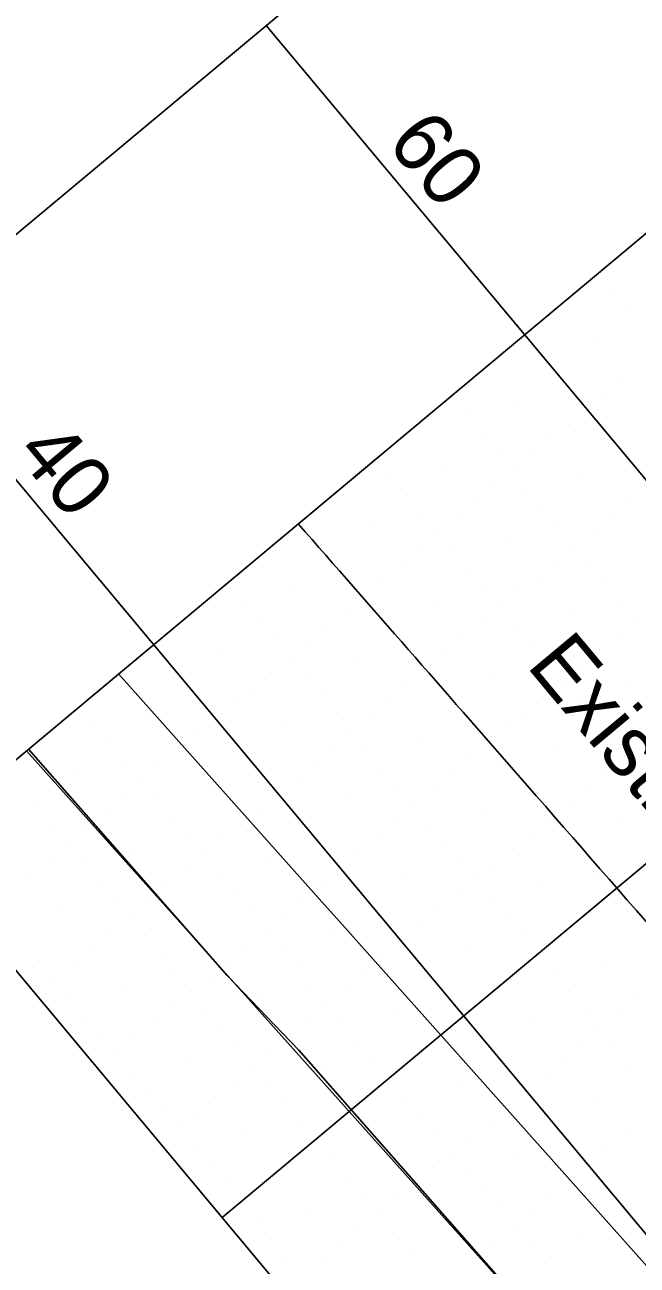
# Model space of a CAD drawing. Extents: x 2042995 to 2043795, y 305365 to 306249.
# Drawn here: x 2043127.8 to 2043153.1, y 305986.9 to 306038.2 of the extents above; entities that cross this region are included whole.
import ezdxf

# ---------------------------------------------------------------- set-up
doc = ezdxf.new("R2010")
doc.units = 0
for name, color, linetype in [('BR_BORDER LINES', 7, 'Continuous'), ('BR_CONCRETE', 7, 'Continuous'), ('BR_EXIST_GROUND_CL', 7, 'Continuous'), ('BR_EXIST_GROUND_LT', 7, 'Continuous'), ('BR_EXIST_GROUND_RT', 7, 'Continuous'), ('BR_GRID DOTS', 7, 'Continuous'), ('BR_GRID LINES', 7, 'Continuous'), ('BR_TEXT', 7, 'Continuous')]:
    doc.layers.add(name, color=color, linetype=linetype)

msp = doc.modelspace()

# ---------------------------------------------------------------- linework, layer by layer
at = {"layer": 'BR_BORDER LINES'}
for p, q in [((2043026.498, 305945.211), (2043348.857, 306214.443)), ((2043194.523, 306063.829), (2043041.019, 305935.624)), ((2043123.144, 306004.214), (2043200.067, 305912.112))]:
    msp.add_line(p, q, dxfattribs=at)
at = {"layer": 'BR_CONCRETE'}
msp.add_spline([(2043139.109, 306017.548), (2043148.199, 306007.16), (2043160.233, 305993.368), (2043172.245, 305979.557), (2043184.234, 305965.727), (2043196.201, 305951.879), (2043208.145, 305938.012), (2043220.067, 305924.126), (2043231.966, 305910.221), (2043243.843, 305896.297), (2043255.698, 305882.355), (2043267.529, 305868.394), (2043279.339, 305854.414), (2043291.126, 305840.415), (2043302.89, 305826.398), (2043314.632, 305812.361), (2043326.352, 305798.306), (2043338.049, 305784.233), (2043349.724, 305770.14), (2043361.376, 305756.029), (2043373.005, 305741.899), (2043384.613, 305727.75), (2043396.197, 305713.582), (2043407.76, 305699.396), (2043419.299, 305685.191), (2043430.817, 305670.967), (2043442.311, 305656.724), (2043453.784, 305642.463), (2043465.234, 305628.182), (2043476.661, 305613.883), (2043488.066, 305599.566), (2043499.448, 305585.229), (2043510.808, 305570.874), (2043522.146, 305556.5), (2043533.461, 305542.107), (2043544.753, 305527.695), (2043547.219, 305524.543)], degree=3, dxfattribs=at)
at = {"layer": 'BR_EXIST_GROUND_CL'}
msp.add_lwpolyline([(2043131.677, 306011.341), (2043140.193, 306001.792), (2043140.699, 306001.23), (2043156.38, 305983.649), (2043157.081, 305982.859), (2043172.95, 305964.927), (2043173.594, 305964.202), (2043189.52, 305946.204), (2043190.108, 305945.543), (2043206.09, 305927.482)], dxfattribs=at)
at = {"layer": 'BR_EXIST_GROUND_LT'}
msp.add_lwpolyline([(2043127.956, 306008.234), (2043136.17, 305998.877), (2043139.136, 305995.79), (2043151.989, 305981.161), (2043154.962, 305977.692), (2043168.609, 305962.472), (2043171.467, 305959.143), (2043185.235, 305943.789), (2043187.984, 305940.592), (2043201.866, 305925.112), (2043204.513, 305922.037), (2043218.502, 305906.439), (2043218.632, 305906.288), (2043219.569, 305905.47), (2043220.034, 305904.951), (2043224.372, 305899.652), (2043230.892, 305893.533)], dxfattribs=at)
at = {"layer": 'BR_EXIST_GROUND_RT'}
msp.add_lwpolyline([(2043127.871, 306008.162), (2043135.626, 305999.492), (2043140.757, 305993.755), (2043152.231, 305980.926), (2043152.788, 305980.304), (2043164.384, 305967.114), (2043169.234, 305961.496), (2043181.072, 305948.031), (2043185.685, 305942.691), (2043197.744, 305928.975)], dxfattribs=at)
at = {"layer": 'BR_GRID DOTS'}
for p, q in [((2043152.183, 306027.164), (2043152.183, 306027.164)), ((2043152.824, 306026.397), (2043152.824, 306026.397)), ((2043151.289, 306025.115), (2043151.289, 306025.115)), ((2043152.571, 306023.58), (2043152.571, 306023.58)), ((2043151.803, 306022.939), (2043151.803, 306022.939)), ((2043148.219, 306022.551), (2043148.219, 306022.551)), ((2043146.043, 306022.036), (2043146.043, 306022.036)), ((2043151.036, 306022.298), (2043151.036, 306022.298)), ((2043150.268, 306021.657), (2043150.268, 306021.657)), ((2043146.684, 306021.269), (2043146.684, 306021.269)), ((2043149.501, 306021.016), (2043149.501, 306021.016)), ((2043147.325, 306020.501), (2043147.325, 306020.501)), ((2043148.733, 306020.375), (2043148.733, 306020.375)), ((2043145.149, 306019.987), (2043145.149, 306019.987)), ((2043142.973, 306019.472), (2043142.973, 306019.472)), ((2043147.966, 306019.734), (2043147.966, 306019.734)), ((2043150.783, 306019.481), (2043150.783, 306019.481)), ((2043147.198, 306019.093), (2043147.198, 306019.093)), ((2043148.607, 306018.966), (2043148.607, 306018.966)), ((2043143.614, 306018.705), (2043143.614, 306018.705)), ((2043146.431, 306018.452), (2043146.431, 306018.452)), ((2043152.832, 306018.587), (2043152.832, 306018.587)), ((2043144.255, 306017.937), (2043144.255, 306017.937)), ((2043145.663, 306017.811), (2043145.663, 306017.811)), ((2043149.248, 306018.199), (2043149.248, 306018.199)), ((2043152.065, 306017.946), (2043152.065, 306017.946)), ((2043142.079, 306017.422), (2043142.079, 306017.422)), ((2043149.889, 306017.431), (2043149.889, 306017.431)), ((2043151.297, 306017.305), (2043151.297, 306017.305)), ((2043139.903, 306016.908), (2043139.903, 306016.908)), ((2043144.896, 306017.17), (2043144.896, 306017.17)), ((2043147.713, 306016.917), (2043147.713, 306016.917)), ((2043144.128, 306016.528), (2043144.128, 306016.528)), ((2043145.537, 306016.402), (2043145.537, 306016.402)), ((2043150.53, 306016.664), (2043150.53, 306016.664)), ((2043140.544, 306016.14), (2043140.544, 306016.14)), ((2043143.361, 306015.887), (2043143.361, 306015.887)), ((2043149.762, 306016.023), (2043149.762, 306016.023)), ((2043151.171, 306015.896), (2043151.171, 306015.896)), ((2043141.185, 306015.373), (2043141.185, 306015.373)), ((2043142.593, 306015.246), (2043142.593, 306015.246)), ((2043146.178, 306015.634), (2043146.178, 306015.634)), ((2043148.995, 306015.381), (2043148.995, 306015.381)), ((2043139.009, 306014.858), (2043139.009, 306014.858)), ((2043146.819, 306014.867), (2043146.819, 306014.867)), ((2043148.227, 306014.74), (2043148.227, 306014.74)), ((2043151.812, 306015.128), (2043151.812, 306015.128)), ((2043136.832, 306014.344), (2043136.832, 306014.344)), ((2043141.826, 306014.605), (2043141.826, 306014.605)), ((2043144.643, 306014.352), (2043144.643, 306014.352)), ((2043152.453, 306014.361), (2043152.453, 306014.361)), ((2043141.058, 306013.964), (2043141.058, 306013.964)), ((2043142.467, 306013.838), (2043142.467, 306013.838)), ((2043147.46, 306014.099), (2043147.46, 306014.099)), ((2043150.277, 306013.846), (2043150.277, 306013.846)), ((2043137.474, 306013.576), (2043137.474, 306013.576)), ((2043140.291, 306013.323), (2043140.291, 306013.323)), ((2043146.692, 306013.458), (2043146.692, 306013.458)), ((2043148.101, 306013.332), (2043148.101, 306013.332)), ((2043153.094, 306013.593), (2043153.094, 306013.593)), ((2043138.115, 306012.809), (2043138.115, 306012.809)), ((2043139.523, 306012.682), (2043139.523, 306012.682)), ((2043143.108, 306013.07), (2043143.108, 306013.07)), ((2043145.925, 306012.817), (2043145.925, 306012.817)), ((2043152.326, 306012.952), (2043152.326, 306012.952)), ((2043135.938, 306012.294), (2043135.938, 306012.294)), ((2043143.749, 306012.303), (2043143.749, 306012.303)), ((2043145.157, 306012.176), (2043145.157, 306012.176)), ((2043148.742, 306012.564), (2043148.742, 306012.564)), ((2043151.559, 306012.311), (2043151.559, 306012.311)), ((2043138.756, 306012.041), (2043138.756, 306012.041)), ((2043141.573, 306011.788), (2043141.573, 306011.788)), ((2043149.383, 306011.797), (2043149.383, 306011.797)), ((2043150.791, 306011.67), (2043150.791, 306011.67)), ((2043137.988, 306011.4), (2043137.988, 306011.4)), ((2043139.397, 306011.274), (2043139.397, 306011.274)), ((2043144.39, 306011.535), (2043144.39, 306011.535)), ((2043147.207, 306011.282), (2043147.207, 306011.282)), ((2043137.221, 306010.759), (2043137.221, 306010.759)), ((2043143.622, 306010.894), (2043143.622, 306010.894)), ((2043145.031, 306010.768), (2043145.031, 306010.768)), ((2043150.024, 306011.029), (2043150.024, 306011.029)), ((2043152.841, 306010.776), (2043152.841, 306010.776)), ((2043136.453, 306010.118), (2043136.453, 306010.118)), ((2043140.038, 306010.506), (2043140.038, 306010.506)), ((2043142.855, 306010.253), (2043142.855, 306010.253)), ((2043149.256, 306010.388), (2043149.256, 306010.388)), ((2043150.665, 306010.262), (2043150.665, 306010.262)), ((2043132.868, 306009.73), (2043132.868, 306009.73)), ((2043140.679, 306009.739), (2043140.679, 306009.739)), ((2043142.087, 306009.612), (2043142.087, 306009.612)), ((2043145.672, 306010), (2043145.672, 306010)), ((2043148.489, 306009.747), (2043148.489, 306009.747)), ((2043130.692, 306009.216), (2043130.692, 306009.216)), ((2043135.685, 306009.477), (2043135.685, 306009.477)), ((2043138.503, 306009.224), (2043138.503, 306009.224)), ((2043146.313, 306009.233), (2043146.313, 306009.233)), ((2043147.721, 306009.106), (2043147.721, 306009.106)), ((2043151.306, 306009.494), (2043151.306, 306009.494)), ((2043134.918, 306008.836), (2043134.918, 306008.836)), ((2043141.32, 306008.971), (2043141.32, 306008.971)), ((2043144.137, 306008.718), (2043144.137, 306008.718)), ((2043151.947, 306008.727), (2043151.947, 306008.727)), ((2043131.333, 306008.448), (2043131.333, 306008.448)), ((2043134.15, 306008.195), (2043134.15, 306008.195)), ((2043140.552, 306008.33), (2043140.552, 306008.33)), ((2043141.961, 306008.204), (2043141.961, 306008.204)), ((2043146.954, 306008.465), (2043146.954, 306008.465)), ((2043149.771, 306008.212), (2043149.771, 306008.212)), ((2043131.974, 306007.681), (2043131.974, 306007.681)), ((2043133.383, 306007.554), (2043133.383, 306007.554)), ((2043139.785, 306007.689), (2043139.785, 306007.689)), ((2043146.186, 306007.824), (2043146.186, 306007.824)), ((2043147.595, 306007.698), (2043147.595, 306007.698)), ((2043152.588, 306007.959), (2043152.588, 306007.959)), ((2043129.798, 306007.166), (2043129.798, 306007.166)), ((2043139.017, 306007.048), (2043139.017, 306007.048)), ((2043142.602, 306007.436), (2043142.602, 306007.436)), ((2043145.419, 306007.183), (2043145.419, 306007.183)), ((2043151.821, 306007.318), (2043151.821, 306007.318)), ((2043132.615, 306006.913), (2043132.615, 306006.913)), ((2043135.433, 306006.66), (2043135.433, 306006.66)), ((2043143.243, 306006.669), (2043143.243, 306006.669)), ((2043144.651, 306006.542), (2043144.651, 306006.542)), ((2043148.236, 306006.93), (2043148.236, 306006.93)), ((2043151.053, 306006.677), (2043151.053, 306006.677)), ((2043131.848, 306006.272), (2043131.848, 306006.272)), ((2043133.256, 306006.146), (2043133.256, 306006.146)), ((2043138.25, 306006.407), (2043138.25, 306006.407)), ((2043141.067, 306006.154), (2043141.067, 306006.154)), ((2043148.877, 306006.163), (2043148.877, 306006.163)), ((2043150.285, 306006.036), (2043150.285, 306006.036)), ((2043128.263, 306005.884), (2043128.263, 306005.884)), ((2043131.08, 306005.631), (2043131.08, 306005.631)), ((2043137.482, 306005.766), (2043137.482, 306005.766)), ((2043143.884, 306005.901), (2043143.884, 306005.901)), ((2043146.701, 306005.648), (2043146.701, 306005.648)), ((2043128.904, 306005.117), (2043128.904, 306005.117)), ((2043130.313, 306004.99), (2043130.313, 306004.99)), ((2043133.897, 306005.378), (2043133.897, 306005.378)), ((2043136.715, 306005.125), (2043136.715, 306005.125)), ((2043143.116, 306005.26), (2043143.116, 306005.26)), ((2043144.525, 306005.134), (2043144.525, 306005.134)), ((2043149.518, 306005.395), (2043149.518, 306005.395)), ((2043152.335, 306005.142), (2043152.335, 306005.142)), ((2043134.538, 306004.611), (2043134.538, 306004.611)), ((2043135.947, 306004.484), (2043135.947, 306004.484)), ((2043142.349, 306004.619), (2043142.349, 306004.619)), ((2043148.75, 306004.754), (2043148.75, 306004.754)), ((2043150.159, 306004.628), (2043150.159, 306004.628)), ((2043129.545, 306004.349), (2043129.545, 306004.349)), ((2043132.362, 306004.096), (2043132.362, 306004.096)), ((2043141.581, 306003.978), (2043141.581, 306003.978)), ((2043145.166, 306004.366), (2043145.166, 306004.366)), ((2043147.983, 306004.113), (2043147.983, 306004.113)), ((2043128.778, 306003.708), (2043128.778, 306003.708)), ((2043130.186, 306003.581), (2043130.186, 306003.581)), ((2043135.18, 306003.843), (2043135.18, 306003.843)), ((2043137.997, 306003.59), (2043137.997, 306003.59)), ((2043145.807, 306003.599), (2043145.807, 306003.599)), ((2043147.215, 306003.472), (2043147.215, 306003.472)), ((2043150.8, 306003.86), (2043150.8, 306003.86)), ((2043128.01, 306003.067), (2043128.01, 306003.067)), ((2043134.412, 306003.202), (2043134.412, 306003.202)), ((2043135.821, 306003.075), (2043135.821, 306003.075)), ((2043140.814, 306003.337), (2043140.814, 306003.337)), ((2043143.631, 306003.084), (2043143.631, 306003.084)), ((2043151.441, 306003.093), (2043151.441, 306003.093)), ((2043130.827, 306002.814), (2043130.827, 306002.814)), ((2043133.644, 306002.561), (2043133.644, 306002.561)), ((2043140.046, 306002.696), (2043140.046, 306002.696)), ((2043146.448, 306002.831), (2043146.448, 306002.831)), ((2043149.265, 306002.578), (2043149.265, 306002.578)), ((2043131.468, 306002.046), (2043131.468, 306002.046)), ((2043132.877, 306001.92), (2043132.877, 306001.92)), ((2043136.462, 306002.308), (2043136.462, 306002.308)), ((2043139.279, 306002.055), (2043139.279, 306002.055)), ((2043145.68, 306002.19), (2043145.68, 306002.19)), ((2043147.089, 306002.064), (2043147.089, 306002.064)), ((2043129.292, 306001.532), (2043129.292, 306001.532)), ((2043137.103, 306001.54), (2043137.103, 306001.54)), ((2043138.511, 306001.414), (2043138.511, 306001.414)), ((2043144.913, 306001.549), (2043144.913, 306001.549)), ((2043152.723, 306001.558), (2043152.723, 306001.558)), ((2043132.109, 306001.279), (2043132.109, 306001.279)), ((2043134.927, 306001.026), (2043134.927, 306001.026)), ((2043144.145, 306000.908), (2043144.145, 306000.908)), ((2043147.73, 306001.296), (2043147.73, 306001.296)), ((2043131.342, 306000.638), (2043131.342, 306000.638)), ((2043132.75, 306000.511), (2043132.75, 306000.511)), ((2043137.744, 306000.773), (2043137.744, 306000.773)), ((2043140.561, 306000.52), (2043140.561, 306000.52)), ((2043148.371, 306000.529), (2043148.371, 306000.529)), ((2043130.574, 305999.997), (2043130.574, 305999.997)), ((2043136.976, 306000.132), (2043136.976, 306000.132)), ((2043138.385, 306000.005), (2043138.385, 306000.005)), ((2043143.378, 306000.267), (2043143.378, 306000.267)), ((2043146.195, 306000.014), (2043146.195, 306000.014)), ((2043128.398, 305999.482), (2043128.398, 305999.482)), ((2043129.807, 305999.356), (2043129.807, 305999.356)), ((2043133.391, 305999.744), (2043133.391, 305999.744)), ((2043136.209, 305999.491), (2043136.209, 305999.491)), ((2043142.61, 305999.626), (2043142.61, 305999.626)), ((2043151.829, 305999.508), (2043151.829, 305999.508)), ((2043134.033, 305998.976), (2043134.033, 305998.976)), ((2043135.441, 305998.85), (2043135.441, 305998.85)), ((2043139.026, 305999.238), (2043139.026, 305999.238)), ((2043141.843, 305998.985), (2043141.843, 305998.985)), ((2043149.653, 305998.993), (2043149.653, 305998.993)), ((2043129.039, 305998.715), (2043129.039, 305998.715)), ((2043131.856, 305998.462), (2043131.856, 305998.462)), ((2043139.667, 305998.47), (2043139.667, 305998.47)), ((2043141.075, 305998.344), (2043141.075, 305998.344)), ((2043128.272, 305998.074), (2043128.272, 305998.074)), ((2043129.68, 305997.947), (2043129.68, 305997.947)), ((2043134.674, 305998.209), (2043134.674, 305998.209)), ((2043137.491, 305997.956), (2043137.491, 305997.956)), ((2043150.294, 305998.226), (2043150.294, 305998.226)), ((2043153.111, 305997.973), (2043153.111, 305997.973)), ((2043133.906, 305997.568), (2043133.906, 305997.568)), ((2043135.315, 305997.441), (2043135.315, 305997.441)), ((2043140.308, 305997.703), (2043140.308, 305997.703)), ((2043143.125, 305997.45), (2043143.125, 305997.45)), ((2043150.935, 305997.458), (2043150.935, 305997.458)), ((2043152.344, 305997.332), (2043152.344, 305997.332)), ((2043130.321, 305997.18), (2043130.321, 305997.18)), ((2043133.139, 305996.927), (2043133.139, 305996.927)), ((2043139.54, 305997.062), (2043139.54, 305997.062)), ((2043140.949, 305996.935), (2043140.949, 305996.935)), ((2043148.759, 305996.944), (2043148.759, 305996.944)), ((2043130.962, 305996.412), (2043130.962, 305996.412)), ((2043132.371, 305996.286), (2043132.371, 305996.286)), ((2043135.956, 305996.674), (2043135.956, 305996.674)), ((2043138.773, 305996.421), (2043138.773, 305996.421)), ((2043151.576, 305996.691), (2043151.576, 305996.691)), ((2043136.597, 305995.906), (2043136.597, 305995.906)), ((2043138.005, 305995.78), (2043138.005, 305995.78)), ((2043141.59, 305996.168), (2043141.59, 305996.168)), ((2043150.809, 305996.05), (2043150.809, 305996.05)), ((2043152.217, 305995.923), (2043152.217, 305995.923)), ((2043131.603, 305995.645), (2043131.603, 305995.645)), ((2043134.421, 305995.392), (2043134.421, 305995.392)), ((2043142.231, 305995.4), (2043142.231, 305995.4)), ((2043150.041, 305995.409), (2043150.041, 305995.409)), ((2043130.836, 305995.004), (2043130.836, 305995.004)), ((2043132.244, 305994.877), (2043132.244, 305994.877)), ((2043137.238, 305995.139), (2043137.238, 305995.139)), ((2043140.055, 305994.886), (2043140.055, 305994.886)), ((2043149.274, 305994.768), (2043149.274, 305994.768)), ((2043152.858, 305995.156), (2043152.858, 305995.156)), ((2043136.47, 305994.498), (2043136.47, 305994.498)), ((2043137.879, 305994.371), (2043137.879, 305994.371)), ((2043145.689, 305994.38), (2043145.689, 305994.38)), ((2043132.886, 305994.11), (2043132.886, 305994.11)), ((2043135.703, 305993.857), (2043135.703, 305993.857)), ((2043143.513, 305993.865), (2043143.513, 305993.865)), ((2043148.506, 305994.127), (2043148.506, 305994.127)), ((2043151.323, 305993.874), (2043151.323, 305993.874)), ((2043133.527, 305993.342), (2043133.527, 305993.342)), ((2043134.935, 305993.216), (2043134.935, 305993.216)), ((2043138.52, 305993.604), (2043138.52, 305993.604)), ((2043147.738, 305993.486), (2043147.738, 305993.486)), ((2043139.161, 305992.836), (2043139.161, 305992.836)), ((2043144.154, 305993.098), (2043144.154, 305993.098)), ((2043146.971, 305992.845), (2043146.971, 305992.845)), ((2043134.168, 305992.575), (2043134.168, 305992.575)), ((2043136.985, 305992.322), (2043136.985, 305992.322)), ((2043144.795, 305992.33), (2043144.795, 305992.33)), ((2043146.203, 305992.204), (2043146.203, 305992.204)), ((2043152.605, 305992.339), (2043152.605, 305992.339)), ((2043133.4, 305991.934), (2043133.4, 305991.934)), ((2043134.809, 305991.807), (2043134.809, 305991.807)), ((2043142.619, 305991.816), (2043142.619, 305991.816)), ((2043151.838, 305991.698), (2043151.838, 305991.698)), ((2043140.443, 305991.301), (2043140.443, 305991.301)), ((2043145.436, 305991.563), (2043145.436, 305991.563)), ((2043148.253, 305991.31), (2043148.253, 305991.31)), ((2043135.45, 305991.04), (2043135.45, 305991.04)), ((2043144.668, 305990.922), (2043144.668, 305990.922)), ((2043146.077, 305990.795), (2043146.077, 305990.795)), ((2043151.07, 305991.057), (2043151.07, 305991.057)), ((2043136.091, 305990.272), (2043136.091, 305990.272)), ((2043141.084, 305990.534), (2043141.084, 305990.534)), ((2043143.901, 305990.281), (2043143.901, 305990.281)), ((2043150.303, 305990.416), (2043150.303, 305990.416)), ((2043141.725, 305989.766), (2043141.725, 305989.766)), ((2043143.133, 305989.64), (2043143.133, 305989.64)), ((2043146.718, 305990.028), (2043146.718, 305990.028)), ((2043149.535, 305989.775), (2043149.535, 305989.775)), ((2043139.549, 305989.252), (2043139.549, 305989.252)), ((2043147.359, 305989.26), (2043147.359, 305989.26)), ((2043148.768, 305989.134), (2043148.768, 305989.134)), ((2043137.373, 305988.737), (2043137.373, 305988.737)), ((2043142.366, 305988.999), (2043142.366, 305988.999)), ((2043145.183, 305988.746), (2043145.183, 305988.746)), ((2043141.598, 305988.358), (2043141.598, 305988.358)), ((2043143.007, 305988.231), (2043143.007, 305988.231)), ((2043148, 305988.493), (2043148, 305988.493)), ((2043150.817, 305988.24), (2043150.817, 305988.24)), ((2043138.014, 305987.97), (2043138.014, 305987.97)), ((2043140.831, 305987.717), (2043140.831, 305987.717)), ((2043147.233, 305987.852), (2043147.233, 305987.852)), ((2043148.641, 305987.725), (2043148.641, 305987.725)), ((2043138.655, 305987.202), (2043138.655, 305987.202)), ((2043140.063, 305987.076), (2043140.063, 305987.076)), ((2043143.648, 305987.464), (2043143.648, 305987.464)), ((2043146.465, 305987.211), (2043146.465, 305987.211)), ((2043152.867, 305987.346), (2043152.867, 305987.346)), ((2043149.282, 305986.958), (2043149.282, 305986.958))]:
    msp.add_line(p, q, dxfattribs=at)
at = {"layer": 'BR_GRID LINES'}
for p, q in [((2043207.343, 306048.479), (2043135.964, 305988.864)), ((2043137.788, 306038.16), (2043569.411, 305521.364)), ((2043122.438, 306025.339), (2043554.061, 305508.544))]:
    msp.add_line(p, q, dxfattribs=at)

# ---------------------------------------------------------------- texts
at = {"layer": 'BR_TEXT'}
for s, p in [('60', (2043142.709, 306033.282)), ('40', (2043127.359, 306020.461)), ('Existing Ground along > US 17A', (2043148.507, 306011.677))]:
    msp.add_text(s, height=2.5, rotation=309.8684, dxfattribs=at).set_placement(p)

doc.saveas('drawing.dxf')
